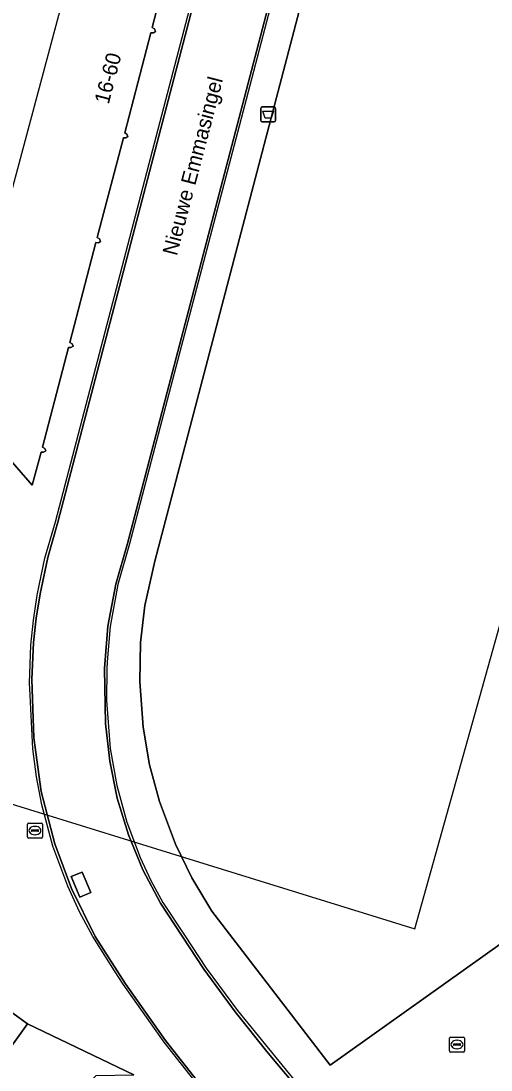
# Model space of a CAD drawing. Extents: x 161087 to 161926, y 382572 to 383873.
# Drawn here: x 161158.5 to 161189.7, y 383343.2 to 383413 of the extents above; entities that cross this region are included whole.
import ezdxf

# ---------------------------------------------------------------- set-up
doc = ezdxf.new("R2010")
doc.units = 0
for name, color, linetype in [('IMGEO_Afvalbak', 7, 'Continuous'), ('IMGEO_Kolk', 7, 'Continuous'), ('IMGEO_Lijnafwatering', 7, 'Continuous'), ('IMGEO_Openbare_ruimte_label', 7, 'Continuous'), ('IMGEO_Pand', 7, 'Continuous'), ('IMGEO_Pand_nummerreeks', 7, 'Continuous'), ('IMGEO_Pand_overbouw', 7, 'Continuous'), ('IMGEO_Rioolput', 7, 'Continuous'), ('IMGEO_Voetgangersgebied_open', 7, 'Continuous')]:
    doc.layers.add(name, color=color, linetype=linetype)

msp = doc.modelspace()

# ---------------------------------------------------------------- linework, layer by layer
at = {"layer": 'IMGEO_Afvalbak'}
for p, q in [((161174.407, 383406.397), (161174.407, 383407.197)), ((161174.407, 383407.197), (161174.407, 383406.397)), ((161174.507, 383407.297), (161175.297, 383407.297)), ((161175.297, 383407.297), (161174.507, 383407.297)), ((161175.397, 383407.197), (161175.397, 383406.397)), ((161175.397, 383406.397), (161175.397, 383407.197)), ((161175.297, 383406.297), (161174.507, 383406.297)), ((161174.507, 383406.297), (161175.297, 383406.297))]:
    msp.add_line(p, q, dxfattribs=at)
msp.add_lwpolyline([(161174.55, 383407.011), (161175.254, 383407.011), (161175.105, 383406.541), (161174.699, 383406.541), (161174.55, 383407.011)], dxfattribs=at)
for centre, start, end in [((161174.507, 383407.197), 90, 180), ((161174.507, 383407.197), 90, 180), ((161175.297, 383407.197), 0, 90), ((161175.297, 383407.197), 360, 90), ((161174.507, 383406.397), 180, 270), ((161174.507, 383406.397), 180, 270), ((161175.297, 383406.397), 270, 0), ((161175.297, 383406.397), 270, 0)]:
    msp.add_arc(centre, 0.1, start, end, dxfattribs=at)
at = {"layer": 'IMGEO_Kolk'}
for p, q in [((161186.959, 383344.501), (161186.959, 383345.353)), ((161187.034, 383345.427), (161187.886, 383345.427)), ((161187.96, 383345.353), (161187.96, 383344.501)), ((161187.218, 383344.921), (161187.218, 383344.933)), ((161187.656, 383344.884), (161187.258, 383344.884)), ((161187.261, 383344.97), (161187.659, 383344.97)), ((161187.47, 383344.647), (161187.445, 383344.647)), ((161187.447, 383345.207), (161187.472, 383345.207)), ((161187.702, 383344.933), (161187.702, 383344.921)), ((161187.886, 383344.427), (161187.034, 383344.427))]:
    msp.add_line(p, q, dxfattribs=at)
for points in [[(161186.959, 383344.501), (161186.959, 383345.353)], [(161187.034, 383345.427), (161187.886, 383345.427)], [(161187.96, 383345.353), (161187.96, 383344.501)], [(161187.886, 383344.427), (161187.034, 383344.427)]]:
    msp.add_lwpolyline(points, dxfattribs=at)
for centre, radius, start, end in [((161187.036, 383345.351), 0.0765, 91.55205, 178.44795), ((161187.036, 383345.351), 0.0765, 91.55205, 178.44795), ((161187.884, 383345.351), 0.0765, 1.55205, 88.44795), ((161187.884, 383345.351), 0.0765, 1.55205, 88.44795), ((161187.258, 383344.93), 0.0403, 85.87752, 175.75265), ((161187.255, 383344.92), 0.0366, 178.93798, 274.71019), ((161187.659, 383344.927), 0.043, 264.86636, 352.45326), ((161187.663, 383344.932), 0.0386, 1.73085, 96.63898), ((161187.036, 383344.503), 0.0765, 181.55205, 268.44795), ((161187.036, 383344.503), 0.0765, 181.55205, 268.44795), ((161187.884, 383344.503), 0.0765, 271.55205, 358.44795), ((161187.884, 383344.503), 0.0765, 271.55205, 358.44795)]:
    msp.add_arc(centre, radius, start, end, dxfattribs=at)
for centre, major_axis, ratio, start_param, end_param in [((161187.446, 383344.927), (-0.387, 0.002), 0.722429, 4.712389, 7.853982), ((161187.471, 383344.927), (-0.39, 0.002), 0.717154, 1.570796, 4.712389)]:
    msp.add_ellipse(centre, major_axis=major_axis, ratio=ratio, start_param=start_param, end_param=end_param, dxfattribs=at)
at = {"layer": 'IMGEO_Lijnafwatering'}
for points in [[(161167.968, 383407.256), (161173.004, 383426.5)], [(161178.322, 383426.429), (161173.43, 383407.78)], [(161173.43, 383407.78), (161168.537, 383389.132)], [(161162.933, 383388.012), (161167.968, 383407.256)], [(161168.537, 383389.132), (161165.677, 383378.232), (161164.913, 383375.525), (161164.406, 383372.744), (161164.203, 383370.381)], [(161159.05, 383368.583), (161159.031, 383368.967), (161159.122, 383371.485), (161159.287, 383373.159), (161159.534, 383374.823), (161160.057, 383377.287), (161160.757, 383379.695), (161162.933, 383388.012)], [(161164.203, 383370.381), (161164.164, 383369.929), (161164.159, 383367.816), (161164.398, 383364.626), (161164.836, 383362.149), (161165.503, 383359.716), (161166.389, 383357.358), (161167.096, 383355.842), (161167.889, 383354.38), (161169.336, 383352.194)], [(161164.689, 383349.834), (161163.243, 383352.105), (161162.361, 383353.757), (161161.574, 383355.468), (161160.588, 383358.127), (161159.847, 383360.869), (161159.493, 383362.725), (161159.252, 383364.593), (161159.05, 383368.583)], [(161169.336, 383352.194), (161170.786, 383350.004), (161172.858, 383347.181), (161178.355, 383340.444), (161180.665, 383337.883), (161181.381, 383337.174)], [(161177.057, 383334.286), (161176.737, 383334.613), (161174.352, 383337.257), (161170.862, 383341.421), (161167.982, 383345.086), (161165.257, 383348.941), (161164.689, 383349.834)]]:
    msp.add_lwpolyline(points, dxfattribs=at)
at = {"layer": 'IMGEO_Pand'}
msp.add_lwpolyline([(161190.477, 383351.704), (161204.052, 383361.619), (161208.682, 383397.651), (161209.931, 383407.641), (161209.991, 383408.128), (161214.803, 383447.013), (161214.008, 383460.138), (161213.926, 383461.478), (161201.577, 383465.452), (161201.539, 383465.355), (161191.383, 383468.603), (161167.358, 383377.079), (161166.697, 383374.139), (161166.413, 383371.664), (161166.359, 383369.079), (161166.588, 383366.045), (161167.021, 383363.539), (161167.679, 383361.087), (161168.737, 383358.257), (161169.837, 383356.018), (161171.159, 383353.793), (161179.021, 383343.554)], close=True, dxfattribs=at)
for points in [[(161156.863, 383384.824), (161159.2, 383382.131), (161159.798, 383384.332), (161159.965, 383384.32), (161160.107, 383384.409), (161160.046, 383384.581), (161159.887, 383384.671), (161161.62, 383391.296), (161161.788, 383391.286), (161161.93, 383391.377), (161161.868, 383391.547), (161161.71, 383391.636), (161163.446, 383398.27), (161163.614, 383398.261), (161163.753, 383398.354), (161163.692, 383398.522), (161163.535, 383398.609), (161165.271, 383405.241), (161165.437, 383405.235), (161165.575, 383405.329), (161165.514, 383405.495), (161165.36, 383405.581), (161167.098, 383412.232), (161167.268, 383412.225), (161167.408, 383412.32), (161167.345, 383412.487), (161167.188, 383412.572), (161168.925, 383419.212)], [(161157.604, 383344.497), (161158.897, 383346.301), (161125.428, 383370.565)]]:
    msp.add_lwpolyline(points, dxfattribs=at)
at = {"layer": 'IMGEO_Pand_overbouw'}
msp.add_lwpolyline([(161174.287, 383463.223), (161150.915, 383375.897), (161150.064, 383375.038), (161150.277, 383374.827), (161148.754, 383373.283), (161148.541, 383373.468), (161143.531, 383368.358), (161143.737, 383368.152), (161142.423, 383366.805), (161143.692, 383365.304), (161184.657, 383352.618), (161205.761, 383428.05), (161209.779, 383449.442)], close=True, dxfattribs=at)
at = {"layer": 'IMGEO_Rioolput'}
for p, q in [((161158.893, 383358.733), (161158.893, 383359.585)), ((161158.968, 383359.659), (161159.82, 383359.659)), ((161159.381, 383359.439), (161159.406, 383359.439)), ((161159.894, 383359.585), (161159.894, 383358.733)), ((161159.82, 383358.659), (161158.968, 383358.659)), ((161159.152, 383359.153), (161159.152, 383359.165)), ((161159.59, 383359.116), (161159.192, 383359.116)), ((161159.195, 383359.202), (161159.593, 383359.202)), ((161159.404, 383358.879), (161159.379, 383358.879)), ((161159.636, 383359.165), (161159.636, 383359.153))]:
    msp.add_line(p, q, dxfattribs=at)
for points in [[(161158.893, 383358.733), (161158.893, 383359.585)], [(161158.968, 383359.659), (161159.82, 383359.659)], [(161159.894, 383359.585), (161159.894, 383358.733)], [(161159.82, 383358.659), (161158.968, 383358.659)]]:
    msp.add_lwpolyline(points, dxfattribs=at)
for centre, radius, start, end in [((161158.97, 383359.583), 0.0765, 91.55205, 178.44795), ((161158.97, 383359.583), 0.0765, 91.55205, 178.44795), ((161159.818, 383359.583), 0.0765, 1.55205, 88.44795), ((161159.818, 383359.583), 0.0765, 1.55205, 88.44795), ((161158.97, 383358.735), 0.0765, 181.55205, 268.44795), ((161158.97, 383358.735), 0.0765, 181.55205, 268.44795), ((161159.192, 383359.162), 0.0403, 85.87752, 175.75265), ((161159.189, 383359.152), 0.0366, 178.93798, 274.71019), ((161159.593, 383359.159), 0.043, 264.86636, 352.45326), ((161159.597, 383359.164), 0.0386, 1.73085, 96.63898), ((161159.818, 383358.735), 0.0765, 271.55205, 358.44795), ((161159.818, 383358.735), 0.0765, 271.55205, 358.44795)]:
    msp.add_arc(centre, radius, start, end, dxfattribs=at)
for centre, major_axis, ratio, start_param, end_param in [((161159.38, 383359.159), (-0.387, 0.002), 0.722429, 4.712389, 7.853982), ((161159.405, 383359.159), (-0.39, 0.002), 0.717154, 1.570796, 4.712389)]:
    msp.add_ellipse(centre, major_axis=major_axis, ratio=ratio, start_param=start_param, end_param=end_param, dxfattribs=at)
at = {"layer": 'IMGEO_Voetgangersgebied_open'}
for points in [[(161183.556, 383337.621), (161194.717, 383345.454), (161194.108, 383346.497), (161193.789, 383346.923), (161191.506, 383350.2), (161191.24, 383350.615), (161190.477, 383351.704), (161179.021, 383343.554), (161171.159, 383353.793), (161169.837, 383356.018), (161168.737, 383358.257), (161167.679, 383361.087), (161167.021, 383363.539), (161166.588, 383366.045), (161166.359, 383369.079), (161166.413, 383371.664), (161166.697, 383374.139), (161167.358, 383377.079), (161191.383, 383468.603)], [(161183.188, 383464.866), (161160.916, 383379.665), (161160.243, 383377.315), (161159.73, 383374.914), (161159.479, 383373.294), (161159.304, 383371.665), (161159.181, 383369.213), (161159.313, 383365.336), (161159.812, 383361.768), (161160.71, 383358.273), (161161.816, 383355.31), (161163.405, 383352.121), (161165.419, 383348.959), (161168.079, 383345.195), (161170.441, 383342.173)], [(161170.441, 383342.173), (161168.079, 383345.195), (161165.419, 383348.959), (161163.405, 383352.121), (161161.816, 383355.31), (161160.71, 383358.273), (161159.812, 383361.768), (161159.313, 383365.336), (161159.181, 383369.213), (161159.304, 383371.665), (161159.479, 383373.294), (161159.73, 383374.914), (161160.243, 383377.315), (161160.916, 383379.665), (161183.188, 383464.866)], [(161178.253, 383340.363), (161174.894, 383344.353), (161172.704, 383347.099), (161170.627, 383349.932), (161167.732, 383354.33), (161166.567, 383356.55), (161165.607, 383358.885), (161164.869, 383361.308), (161164.362, 383363.786), (161164.09, 383366.286), (161164.009, 383369.939), (161164.246, 383372.765), (161164.761, 383375.554), (161165.545, 383378.265), (161187.907, 383463.613)], [(161187.907, 383463.613), (161165.545, 383378.265), (161164.761, 383375.554), (161164.246, 383372.765), (161164.009, 383369.939), (161164.09, 383366.286), (161164.362, 383363.786), (161164.869, 383361.308), (161165.607, 383358.885), (161166.567, 383356.55), (161167.732, 383354.33), (161170.627, 383349.932), (161172.704, 383347.099), (161174.894, 383344.353), (161178.253, 383340.363)], [(161168.925, 383419.212), (161167.188, 383412.572), (161167.345, 383412.487), (161167.408, 383412.32), (161167.268, 383412.225), (161167.098, 383412.232), (161165.36, 383405.581), (161165.514, 383405.495), (161165.575, 383405.329), (161165.437, 383405.235), (161165.271, 383405.241), (161163.535, 383398.609), (161163.692, 383398.522), (161163.753, 383398.354), (161163.614, 383398.261), (161163.446, 383398.27), (161161.71, 383391.636), (161161.868, 383391.547), (161161.93, 383391.377), (161161.788, 383391.286), (161161.62, 383391.296), (161159.887, 383384.671), (161160.046, 383384.581), (161160.107, 383384.409), (161159.965, 383384.32), (161159.798, 383384.332), (161159.2, 383382.131), (161156.863, 383384.824)], [(161125.428, 383370.565), (161158.897, 383346.301), (161165.961, 383342.908)], [(161152.76, 383331.703), (161163.467, 383342.861), (161165.961, 383342.908), (161158.897, 383346.301), (161157.604, 383344.497)]]:
    msp.add_lwpolyline(points, dxfattribs=at)
for points in [[(161162.375, 383354.737), (161161.812, 383356.097), (161162.537, 383356.398), (161163.101, 383355.037)], [(161163.101, 383355.037), (161162.537, 383356.398), (161161.812, 383356.097), (161162.375, 383354.737)]]:
    msp.add_lwpolyline(points, close=True, dxfattribs=at)

# ---------------------------------------------------------------- texts
at = {"layer": 'IMGEO_Openbare_ruimte_label'}
msp.add_text('Nieuwe Emmasingel', height=1, rotation=75.33813, dxfattribs=at).set_placement((161168.825, 383397.35))
at = {"layer": 'IMGEO_Pand_nummerreeks'}
msp.add_text('16-60', height=1, rotation=75.35528, dxfattribs=at).set_placement((161164.292, 383407.428))

doc.saveas('drawing.dxf')
